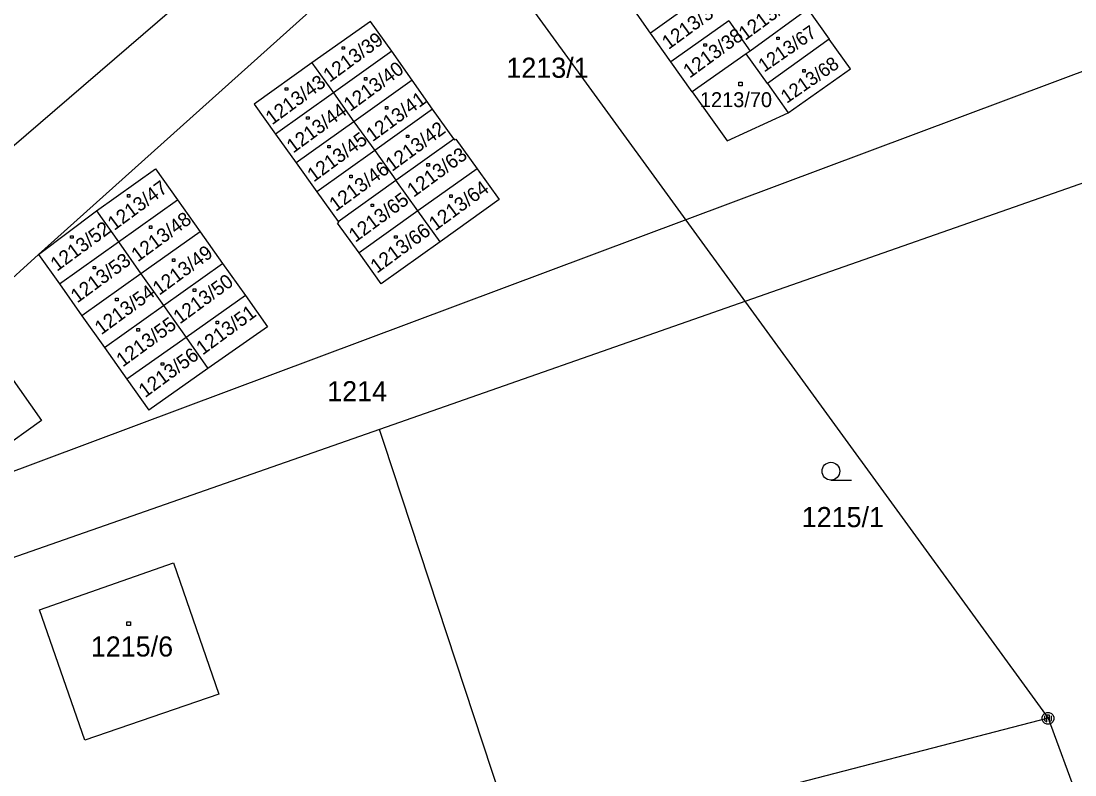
# Model space of a CAD drawing. Extents: x -468021 to -466942, y -1130484 to -1128584.
# Drawn here: x -467634.9 to -467545.8, y -1130033.4 to -1129969.7 of the extents above; entities that cross this region are included whole.
import ezdxf

# ---------------------------------------------------------------- set-up
doc = ezdxf.new("R2010")
doc.units = 0
doc.layers.add('DKM', color=7, linetype='Continuous')

msp = doc.modelspace()

# ---------------------------------------------------------------- linework, layer by layer
at = {"layer": 'DKM'}
for p, q in [((-467596.12, -1129955.96), (-467633.4, -1129989.46)), ((-467599.19, -1129958.37), (-467548.09, -1130028.66)), ((-467615.83, -1129963.32), (-467672.89, -1130012.41)), ((-467576.81, -1129967.25), (-467581.68, -1129970.73)), ((-467581.68, -1129970.73), (-467583.41, -1129968.28)), ((-467568.39, -1129968.71), (-467573.28, -1129972.25)), ((-467568.39, -1129968.71), (-467566.6, -1129971.24)), ((-467666.8, -1130019.47), (-467534.68, -1129970.03)), ((-467605.34, -1129969.74), (-467610.31, -1129973.26)), ((-467603.55, -1129972.27), (-467605.34, -1129969.74)), ((-467575.08, -1129969.69), (-467579.96, -1129973.17)), ((-467575.08, -1129969.69), (-467573.28, -1129972.25)), ((-467579.96, -1129973.17), (-467581.68, -1129970.73)), ((-467577.18, -1129971.63), (-467576.97, -1129971.63)), ((-467577.18, -1129971.84), (-467577.18, -1129971.63)), ((-467576.97, -1129971.84), (-467577.18, -1129971.84)), ((-467576.97, -1129971.63), (-467576.97, -1129971.84)), ((-467566.6, -1129971.24), (-467571.81, -1129975)), ((-467571.007, -1129971.083), (-467570.806, -1129971.083)), ((-467571.007, -1129971.284), (-467571.007, -1129971.083)), ((-467570.806, -1129971.284), (-467571.007, -1129971.284)), ((-467570.806, -1129971.083), (-467570.806, -1129971.284)), ((-467564.8, -1129973.76), (-467566.6, -1129971.24)), ((-467603.55, -1129972.27), (-467608.49, -1129975.79)), ((-467607.76, -1129971.88), (-467607.55, -1129971.88)), ((-467607.76, -1129972.09), (-467607.76, -1129971.88)), ((-467607.55, -1129972.09), (-467607.76, -1129972.09)), ((-467607.55, -1129971.88), (-467607.55, -1129972.09)), ((-467601.83, -1129974.71), (-467603.55, -1129972.27)), ((-467573.61, -1129972.48), (-467578.17, -1129975.7)), ((-467573.28, -1129972.25), (-467573.61, -1129972.48)), ((-467571.81, -1129975), (-467573.61, -1129972.48)), ((-467610.31, -1129973.26), (-467615.18, -1129976.75)), ((-467610.31, -1129973.26), (-467608.49, -1129975.79)), ((-467578.17, -1129975.7), (-467579.96, -1129973.17)), ((-467605.86, -1129974.49), (-467605.65, -1129974.49)), ((-467605.86, -1129974.7), (-467605.86, -1129974.49)), ((-467605.65, -1129974.49), (-467605.65, -1129974.7)), ((-467570.05, -1129977.46), (-467564.8, -1129973.76)), ((-467568.807, -1129973.823), (-467568.606, -1129973.823)), ((-467568.807, -1129974.024), (-467568.807, -1129973.823)), ((-467568.606, -1129974.024), (-467568.807, -1129974.024)), ((-467568.606, -1129973.823), (-467568.606, -1129974.024)), ((-467612.56, -1129975.35), (-467612.35, -1129975.35)), ((-467612.56, -1129975.56), (-467612.56, -1129975.35)), ((-467612.35, -1129975.35), (-467612.35, -1129975.56)), ((-467601.83, -1129974.71), (-467606.75, -1129978.22)), ((-467605.65, -1129974.7), (-467605.86, -1129974.7)), ((-467600.1, -1129977.16), (-467601.83, -1129974.71)), ((-467574.23, -1129974.88), (-467573.93, -1129974.88)), ((-467574.23, -1129975.18), (-467574.23, -1129974.88)), ((-467573.93, -1129975.18), (-467574.23, -1129975.18)), ((-467573.93, -1129974.88), (-467573.93, -1129975.18)), ((-467571.81, -1129975), (-467570.05, -1129977.46)), ((-467608.49, -1129975.79), (-467613.38, -1129979.27)), ((-467612.35, -1129975.56), (-467612.56, -1129975.56)), ((-467608.49, -1129975.79), (-467606.75, -1129978.22)), ((-467578.17, -1129975.7), (-467575.21, -1129979.84)), ((-467615.18, -1129976.75), (-467613.38, -1129979.27)), ((-467600.1, -1129977.16), (-467605, -1129980.66)), ((-467604.09, -1129976.94), (-467603.88, -1129976.94)), ((-467604.09, -1129977.15), (-467604.09, -1129976.94)), ((-467603.88, -1129977.15), (-467604.09, -1129977.15)), ((-467603.88, -1129976.94), (-467603.88, -1129977.15)), ((-467598.31, -1129979.68), (-467600.1, -1129977.16)), ((-467610.75, -1129977.8), (-467610.54, -1129977.8)), ((-467610.75, -1129978.01), (-467610.75, -1129977.8)), ((-467610.54, -1129978.01), (-467610.75, -1129978.01)), ((-467610.54, -1129977.8), (-467610.54, -1129978.01)), ((-467575.21, -1129979.84), (-467570.05, -1129977.46)), ((-467606.75, -1129978.22), (-467611.63, -1129981.7)), ((-467606.75, -1129978.22), (-467605, -1129980.66)), ((-467613.38, -1129979.27), (-467611.63, -1129981.7)), ((-467603.2, -1129983.17), (-467598.31, -1129979.68)), ((-467602.32, -1129979.36), (-467602.11, -1129979.36)), ((-467602.32, -1129979.57), (-467602.32, -1129979.36)), ((-467602.11, -1129979.57), (-467602.32, -1129979.57)), ((-467602.11, -1129979.36), (-467602.11, -1129979.57)), ((-467598.31, -1129979.68), (-467598.25, -1129979.76)), ((-467598.25, -1129979.76), (-467598.15, -1129979.69)), ((-467598.15, -1129979.69), (-467596.35, -1129982.21)), ((-467605, -1129980.66), (-467609.89, -1129984.14)), ((-467608.96, -1129980.23), (-467608.75, -1129980.23)), ((-467608.96, -1129980.44), (-467608.96, -1129980.23)), ((-467608.75, -1129980.44), (-467608.96, -1129980.44)), ((-467608.75, -1129980.23), (-467608.75, -1129980.44)), ((-467605, -1129980.66), (-467603.2, -1129983.17)), ((-467536.44, -1129980.36), (-467604.59, -1130004.24)), ((-467628.5, -1129985.76), (-467623.53, -1129982.22)), ((-467623.53, -1129982.22), (-467621.67, -1129984.84)), ((-467611.63, -1129981.7), (-467609.89, -1129984.14)), ((-467596.35, -1129982.21), (-467601.34, -1129985.76)), ((-467600.58, -1129981.76), (-467600.37, -1129981.76)), ((-467600.58, -1129981.97), (-467600.58, -1129981.76)), ((-467600.37, -1129981.97), (-467600.58, -1129981.97)), ((-467600.37, -1129981.76), (-467600.37, -1129981.97)), ((-467596.35, -1129982.21), (-467594.49, -1129984.81)), ((-467608.09, -1129986.65), (-467603.2, -1129983.17)), ((-467607.1, -1129982.75), (-467606.89, -1129982.75)), ((-467607.1, -1129982.96), (-467607.1, -1129982.75)), ((-467606.89, -1129982.96), (-467607.1, -1129982.96)), ((-467606.89, -1129982.75), (-467606.89, -1129982.96)), ((-467601.34, -1129985.76), (-467603.2, -1129983.17)), ((-467609.89, -1129984.14), (-467608.09, -1129986.65)), ((-467626.65, -1129988.38), (-467621.67, -1129984.84)), ((-467625.89, -1129984.39), (-467625.68, -1129984.39)), ((-467625.89, -1129984.6), (-467625.89, -1129984.39)), ((-467625.68, -1129984.6), (-467625.89, -1129984.6)), ((-467625.68, -1129984.39), (-467625.68, -1129984.6)), ((-467621.67, -1129984.84), (-467619.76, -1129987.53)), ((-467605.3, -1129985.19), (-467605.09, -1129985.19)), ((-467605.3, -1129985.4), (-467605.3, -1129985.19)), ((-467605.09, -1129985.19), (-467605.09, -1129985.4)), ((-467594.49, -1129984.81), (-467599.47, -1129988.37)), ((-467598.66, -1129984.41), (-467598.45, -1129984.41)), ((-467598.66, -1129984.62), (-467598.66, -1129984.41)), ((-467598.45, -1129984.62), (-467598.66, -1129984.62)), ((-467598.45, -1129984.41), (-467598.45, -1129984.62)), ((-467633.4, -1129989.46), (-467628.5, -1129985.76)), ((-467628.5, -1129985.76), (-467626.65, -1129988.38)), ((-467601.34, -1129985.76), (-467606.32, -1129989.32)), ((-467605.09, -1129985.4), (-467605.3, -1129985.4)), ((-467599.47, -1129988.37), (-467601.34, -1129985.76)), ((-467608.13, -1129986.8), (-467608.03, -1129986.73)), ((-467606.32, -1129989.32), (-467608.13, -1129986.8)), ((-467608.03, -1129986.73), (-467608.09, -1129986.65)), ((-467630.7, -1129987.86), (-467630.49, -1129987.86)), ((-467630.7, -1129988.07), (-467630.7, -1129987.86)), ((-467630.49, -1129987.86), (-467630.49, -1129988.07)), ((-467619.76, -1129987.53), (-467624.75, -1129991.08)), ((-467624.04, -1129987.03), (-467623.83, -1129987.03)), ((-467624.04, -1129987.24), (-467624.04, -1129987.03)), ((-467623.83, -1129987.24), (-467624.04, -1129987.24)), ((-467623.83, -1129987.03), (-467623.83, -1129987.24)), ((-467619.76, -1129987.53), (-467617.85, -1129990.22)), ((-467603.32, -1129987.87), (-467603.11, -1129987.87)), ((-467603.32, -1129988.08), (-467603.32, -1129987.87)), ((-467603.11, -1129987.87), (-467603.11, -1129988.08)), ((-467631.64, -1129991.94), (-467626.65, -1129988.38)), ((-467630.49, -1129988.07), (-467630.7, -1129988.07)), ((-467626.65, -1129988.38), (-467624.75, -1129991.08)), ((-467599.47, -1129988.37), (-467604.46, -1129991.93)), ((-467603.11, -1129988.08), (-467603.32, -1129988.08)), ((-467633.4, -1129989.46), (-467666.8, -1130019.47)), ((-467633.4, -1129989.46), (-467631.64, -1129991.94)), ((-467604.46, -1129991.93), (-467606.32, -1129989.32)), ((-467628.8, -1129990.46), (-467628.59, -1129990.46)), ((-467628.8, -1129990.67), (-467628.8, -1129990.46)), ((-467628.59, -1129990.46), (-467628.59, -1129990.67)), ((-467622.85, -1129993.77), (-467617.85, -1129990.22)), ((-467622.1, -1129989.82), (-467621.89, -1129989.82)), ((-467622.1, -1129990.03), (-467622.1, -1129989.82)), ((-467621.89, -1129990.03), (-467622.1, -1129990.03)), ((-467621.89, -1129989.82), (-467621.89, -1129990.03)), ((-467617.85, -1129990.22), (-467615.93, -1129992.92)), ((-467624.75, -1129991.08), (-467629.74, -1129994.63)), ((-467628.59, -1129990.67), (-467628.8, -1129990.67)), ((-467624.75, -1129991.08), (-467622.85, -1129993.77)), ((-467631.64, -1129991.94), (-467629.74, -1129994.63)), ((-467620.33, -1129992.36), (-467620.12, -1129992.36)), ((-467620.33, -1129992.57), (-467620.33, -1129992.36)), ((-467620.12, -1129992.36), (-467620.12, -1129992.57)), ((-467626.9, -1129993.15), (-467626.69, -1129993.15)), ((-467626.9, -1129993.36), (-467626.9, -1129993.15)), ((-467626.69, -1129993.15), (-467626.69, -1129993.36)), ((-467615.93, -1129992.92), (-467620.94, -1129996.47)), ((-467620.12, -1129992.57), (-467620.33, -1129992.57)), ((-467615.93, -1129992.92), (-467614.06, -1129995.56)), ((-467627.84, -1129997.31), (-467622.85, -1129993.77)), ((-467626.69, -1129993.36), (-467626.9, -1129993.36)), ((-467622.85, -1129993.77), (-467620.94, -1129996.47)), ((-467629.74, -1129994.63), (-467627.84, -1129997.31)), ((-467625.09, -1129995.71), (-467624.88, -1129995.71)), ((-467625.09, -1129995.92), (-467625.09, -1129995.71)), ((-467624.88, -1129995.92), (-467625.09, -1129995.92)), ((-467624.88, -1129995.71), (-467624.88, -1129995.92)), ((-467614.06, -1129995.56), (-467619.09, -1129999.09)), ((-467618.41, -1129995.1), (-467618.2, -1129995.1)), ((-467618.41, -1129995.31), (-467618.41, -1129995.1)), ((-467618.2, -1129995.31), (-467618.41, -1129995.31)), ((-467618.2, -1129995.1), (-467618.2, -1129995.31)), ((-467620.94, -1129996.47), (-467625.94, -1130000)), ((-467620.94, -1129996.47), (-467619.09, -1129999.09)), ((-467637.81, -1129996.89), (-467633.16, -1130003.48)), ((-467627.84, -1129997.31), (-467625.94, -1130000)), ((-467619.09, -1129999.09), (-467624.09, -1130002.62)), ((-467623.04, -1129998.6), (-467622.83, -1129998.6)), ((-467623.04, -1129998.81), (-467623.04, -1129998.6)), ((-467622.83, -1129998.81), (-467623.04, -1129998.81)), ((-467622.83, -1129998.6), (-467622.83, -1129998.81)), ((-467625.94, -1130000), (-467624.09, -1130002.62)), ((-467633.16, -1130003.48), (-467638.52, -1130007.28)), ((-467604.59, -1130004.24), (-467667.01, -1130026.11)), ((-467604.23, -1130005.34), (-467604.59, -1130004.24)), ((-467593.6, -1130037.63), (-467604.23, -1130005.34)), ((-467566.44, -1130008.52), (-467564.69, -1130008.52)), ((-467633.32, -1130019.48), (-467622, -1130015.51)), ((-467622, -1130015.51), (-467618.16, -1130026.61)), ((-467629.49, -1130030.5), (-467633.32, -1130019.48)), ((-467625.94, -1130020.51), (-467625.64, -1130020.51)), ((-467625.94, -1130020.81), (-467625.94, -1130020.51)), ((-467625.64, -1130020.81), (-467625.94, -1130020.81)), ((-467625.64, -1130020.51), (-467625.64, -1130020.81)), ((-467618.16, -1130026.61), (-467629.49, -1130030.5)), ((-467548.09, -1130028.66), (-467590.83, -1130039.71)), ((-467548.59, -1130028.56), (-467548.49, -1130028.36)), ((-467548.59, -1130028.76), (-467548.59, -1130028.56)), ((-467548.49, -1130028.96), (-467548.59, -1130028.76)), ((-467548.49, -1130028.36), (-467548.39, -1130028.26)), ((-467548.39, -1130028.26), (-467548.19, -1130028.16)), ((-467548.39, -1130028.46), (-467548.39, -1130028.86)), ((-467548.39, -1130028.86), (-467548.19, -1130028.96)), ((-467548.19, -1130028.16), (-467547.99, -1130028.16)), ((-467548.19, -1130028.96), (-467548.19, -1130028.36)), ((-467548.19, -1130028.36), (-467547.99, -1130028.36)), ((-467548.09, -1130028.66), (-467533.32, -1130068.75)), ((-467547.99, -1130028.16), (-467547.79, -1130028.26)), ((-467547.99, -1130028.36), (-467547.99, -1130028.96)), ((-467547.99, -1130028.96), (-467547.79, -1130028.86)), ((-467547.79, -1130028.26), (-467547.69, -1130028.36)), ((-467547.79, -1130028.86), (-467547.79, -1130028.46)), ((-467547.69, -1130028.36), (-467547.59, -1130028.56)), ((-467547.59, -1130028.76), (-467547.69, -1130028.96)), ((-467547.59, -1130028.56), (-467547.59, -1130028.76)), ((-467548.39, -1130029.06), (-467548.49, -1130028.96)), ((-467548.19, -1130029.16), (-467548.39, -1130029.06)), ((-467547.99, -1130029.16), (-467548.19, -1130029.16)), ((-467547.79, -1130029.06), (-467547.99, -1130029.16)), ((-467547.69, -1130028.96), (-467547.79, -1130029.06))]:
    msp.add_line(p, q, dxfattribs=at)
msp.add_circle((-467566.44, -1130007.77), 0.75, dxfattribs=at)

# ---------------------------------------------------------------- texts
for s, height, rotation, p in [('1213/30', 1.19, 36.29781, (-467573.69, -1129971.4)), ('1213/37', 1.19, 36.29781, (-467580.17, -1129972.17)), ('1213/67', 1.14, 34.83675, (-467572.08, -1129974.08)), ('1213/39', 1.19, 36.29781, (-467608.8, -1129974.94)), ('1213/38', 1.19, 36.29781, (-467578.38, -1129974.59)), ('1213/40', 1.19, 36.29781, (-467607.07, -1129977.41)), ('1213/68', 1.14, 34.74315, (-467570.18, -1129976.72)), ('1213/43', 1.19, 36.29781, (-467613.67, -1129978.54)), ('1213/41', 1.19, 36.29781, (-467605.18, -1129979.96)), ('1213/44', 1.19, 36.29781, (-467611.89, -1129980.93)), ('1213/42', 1.19, 36.29781, (-467603.54, -1129982.48)), ('1213/45', 1.19, 36.29781, (-467610.15, -1129983.37)), ('1213/63', 1.19, 36.29781, (-467601.71, -1129984.66)), ('1213/46', 1.19, 36.29781, (-467608.29, -1129985.86)), ('1213/47', 1.19, 36.29781, (-467627.02, -1129987.47)), ('1213/64', 1.19, 36.29781, (-467599.87, -1129987.49)), ('1213/65', 1.19, 36.29781, (-467606.64, -1129988.47)), ('1213/48', 1.19, 36.29781, (-467625.02, -1129990.12)), ('1213/52', 1.19, 36.29781, (-467631.85, -1129990.92)), ('1213/66', 1.19, 36.29781, (-467604.81, -1129991.09)), ('1213/49', 1.19, 36.29781, (-467623.21, -1129992.95)), ('1213/53', 1.19, 36.29781, (-467630.14, -1129993.6)), ('1213/50', 1.19, 36.29781, (-467621.47, -1129995.38)), ('1213/54', 1.19, 36.29781, (-467628.11, -1129996.29)), ('1213/51', 1.19, 36.29781, (-467619.54, -1129998)), ('1213/55', 1.19, 36.29781, (-467626.29, -1129999.01)), ('1213/56', 1.19, 36.29781, (-467624.4, -1130001.6))]:
    msp.add_text(s, height=height, rotation=rotation, dxfattribs=at).set_placement(p)
for s, height, p in [('1213/1', 1.7, (-467593.87, -1129974.51)), ('1213/70', 1.26, (-467577.511, -1129976.99)), ('1214', 1.7, (-467609.01, -1130001.86)), ('1215/1', 1.7, (-467568.91, -1130012.5)), ('1215/6', 1.7, (-467628.99, -1130023.44))]:
    msp.add_text(s, height=height, dxfattribs=at).set_placement(p)

doc.saveas('drawing.dxf')
